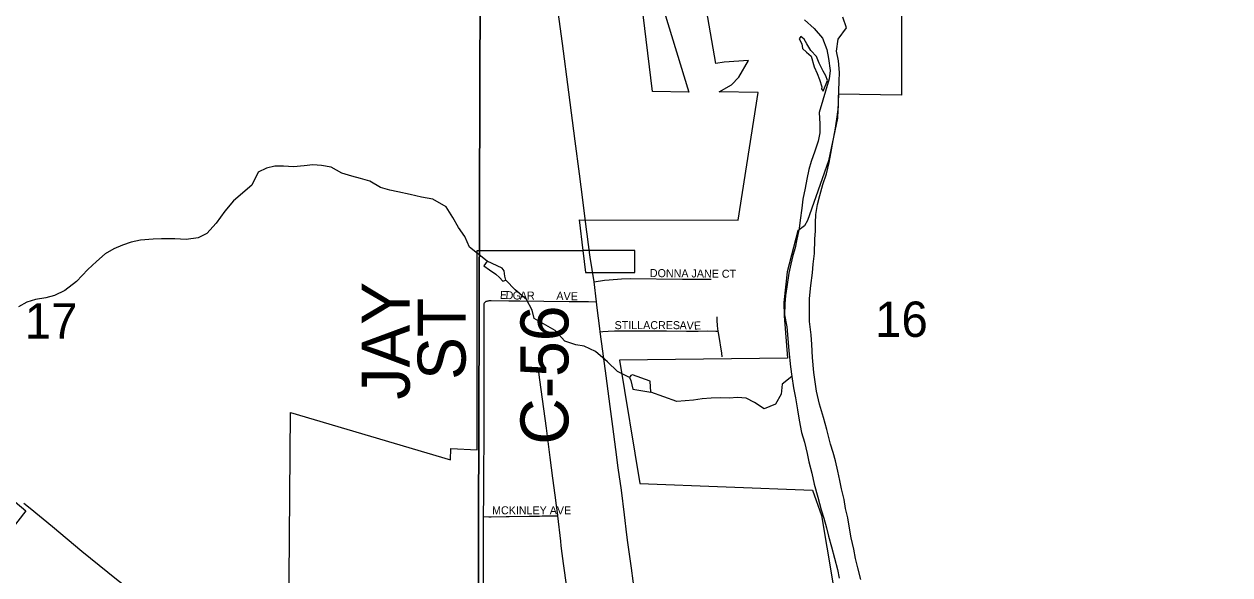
# Model space of a CAD drawing. Extents: x 0 to 680, y 0 to 440.
# Drawn here: x 356.15 to 381.29, y 244.87 to 256.36 of the extents above; entities that cross this region are included whole.
import ezdxf

# ---------------------------------------------------------------- set-up
doc = ezdxf.new("R2010")
doc.units = 0
for name, color, linetype in [('GM_X_City_Street', 7, 'Continuous'), ('GM_X_City_Street_Text', 7, 'Continuous'), ('GM_X_Corporation', 7, 'Continuous'), ('GM_X_County_Road', 7, 'Continuous'), ('GM_X_County_Road_Text', 7, 'Continuous'), ('GM_X_Major_River', 7, 'Continuous'), ('GM_X_Minor_Lake', 7, 'Continuous'), ('GM_X_Minor_River', 7, 'Continuous'), ('GM_X_Section', 7, 'Continuous'), ('GM_X_Section_Text', 7, 'Continuous'), ('GM_X_State_Route', 7, 'Continuous')]:
    doc.layers.add(name, color=color, linetype=linetype)

msp = doc.modelspace()

# ---------------------------------------------------------------- linework, layer by layer
at = {"layer": 'GM_X_City_Street'}
for points in [[(368.032, 250.98), (368.251, 251.015), (368.349, 251.025), (368.604, 251.044), (368.784, 251.048), (369.875, 251.038), (370.156, 251.035), (370.423, 251.034), (370.474, 251.035)], [(365.775, 250.569), (365.786, 250.575), (365.802, 250.58), (365.817, 250.585), (365.829, 250.588), (365.844, 250.591), (365.863, 250.593), (365.889, 250.593), (366.255, 250.588), (366.483, 250.583), (366.982, 250.575), (367.514, 250.57), (367.917, 250.568), (368.083, 250.567)], [(370.621, 249.952), (370.605, 250.063), (370.597, 250.181), (370.598, 250.221), (370.597, 250.241), (370.598, 250.249)], [(368.162, 249.94), (368.219, 249.944), (368.33, 249.953), (368.461, 249.956), (368.669, 249.959), (368.898, 249.96), (369.205, 249.961), (369.544, 249.959), (369.961, 249.953), (370.206, 249.953), (370.392, 249.956), (370.57, 249.953), (370.621, 249.952)], [(370.706, 249.416), (370.697, 249.492), (370.632, 249.88), (370.621, 249.952)], [(367.28, 246.1), (367.278, 246.113), (367.252, 246.318), (367.223, 246.53), (367.173, 246.887), (367.114, 247.319), (367.038, 247.927), (366.905, 248.936), (366.884, 249.099)], [(365.73, 246.083), (365.732, 246.539), (365.736, 247.164), (365.739, 247.567)], [(365.721, 244.259), (365.721, 244.406), (365.724, 244.799), (365.728, 245.609), (365.73, 246.008), (365.73, 246.083)], [(365.73, 246.083), (365.836, 246.082), (365.89, 246.081), (366.197, 246.086), (366.262, 246.085), (366.678, 246.094), (366.897, 246.095), (366.951, 246.098), (367.006, 246.1), (367.185, 246.1), (367.28, 246.1)], [(367.503, 244.264), (367.48, 244.445), (367.455, 244.651), (367.421, 244.911), (367.395, 245.105), (367.369, 245.311), (367.348, 245.472), (367.337, 245.569), (367.28, 246.1)]]:
    msp.add_lwpolyline(points, dxfattribs=at)
at = {"layer": 'GM_X_Corporation'}
for points in [[(374.443, 259.301), (374.443, 254.875), (373.128, 254.898), (373.111, 254.397), (372.921, 253.506), (372.481, 252.259), (372.419, 252.149), (372.281, 252.044), (372.059, 251.188), (371.991, 250.551), (371.997, 250.27), (372.067, 249.392), (368.562, 249.349), (368.987, 246.775), (372.588, 246.636), (372.775, 246.104), (372.887, 245.446), (373.011, 244.7)], [(361.658, 243.058), (361.702, 248.258), (365.039, 247.265), (365.047, 247.505), (365.594, 247.476), (365.593, 250.473), (365.593, 251.634), (367.798, 251.634), (367.855, 251.175), (368.883, 251.178), (368.883, 251.634), (367.803, 251.634), (367.726, 252.276), (371.035, 252.264), (371.457, 254.929), (370.643, 254.943), (370.897, 255.09), (371.05, 255.249), (371.254, 255.601), (370.748, 255.566), (370.573, 255.535), (370.347, 256.817)], [(369.492, 256.62), (370.006, 254.938), (369.252, 254.951), (369.056, 256.548)], [(355.468, 246.801), (356.182, 246.203), (355.196, 244.941)]]:
    msp.add_lwpolyline(points, dxfattribs=at)
at = {"layer": 'GM_X_County_Road'}
msp.add_lwpolyline([(365.739, 247.567), (365.741, 247.735), (365.743, 247.958), (365.743, 248.292), (365.742, 248.673), (365.741, 248.956), (365.74, 249.223), (365.741, 249.935), (365.741, 250.36), (365.742, 250.498), (365.742, 250.518), (365.742, 250.526), (365.744, 250.531), (365.747, 250.541), (365.755, 250.554), (365.76, 250.558), (365.766, 250.563), (365.775, 250.569)], dxfattribs=at)
at = {"layer": 'GM_X_Major_River'}
msp.add_line((372.809, 254.955), (372.904, 255.182), dxfattribs=at)
for points in [[(373.061, 254.148), (373.105, 254.422), (373.128, 254.629), (373.13, 254.797), (373.139, 254.964), (373.142, 255.165), (373.151, 255.346), (373.128, 255.594), (373.09, 255.796), (373.121, 256.043), (373.298, 256.276), (373.221, 256.504)], [(372.422, 256.447), (372.626, 256.268), (372.796, 256.062), (372.884, 255.825), (372.919, 255.637)], [(372.904, 255.182), (372.864, 255.276), (372.812, 255.378), (372.729, 255.541), (372.672, 255.683), (372.554, 255.807), (372.471, 255.949), (372.413, 256.045), (372.347, 256.1), (372.312, 256.047), (372.363, 255.945), (372.381, 255.851), (372.46, 255.769), (372.558, 255.686), (372.62, 255.463), (372.684, 255.327), (372.734, 255.199), (372.784, 255.05), (372.777, 255.01), (372.809, 254.955)], [(372.919, 255.637), (372.954, 255.388), (372.936, 255.214)], [(372.936, 255.214), (372.73, 254.514), (372.74, 254.28), (372.738, 254.092), (372.708, 253.918), (372.638, 253.705), (372.561, 253.491), (372.512, 253.325), (372.469, 253.124), (372.433, 252.937), (372.389, 252.703), (372.367, 252.516), (372.33, 252.268), (372.307, 252.094), (372.264, 251.874), (372.227, 251.693), (372.178, 251.527), (372.135, 251.353), (372.093, 251.159), (372.055, 250.878), (372.026, 250.698), (372.01, 250.524), (372.007, 250.296), (372.05, 250.041), (372.073, 249.799), (372.097, 249.544), (372.132, 249.208), (372.156, 249.007), (372.193, 248.772), (372.237, 248.564), (372.274, 248.308), (372.311, 248.093), (372.361, 247.838), (372.419, 247.636), (372.476, 247.401), (372.514, 247.226), (372.571, 246.99), (372.621, 246.762), (372.698, 246.486), (372.768, 246.224), (372.826, 246.049), (372.877, 245.847), (372.922, 245.679), (372.986, 245.456), (373.049, 245.214), (373.107, 244.979), (373.144, 244.797)], [(373.594, 244.771), (373.537, 245.013), (373.486, 245.208), (373.448, 245.403), (373.398, 245.638), (373.36, 245.84), (373.323, 246.055), (373.279, 246.25), (373.248, 246.438), (373.191, 246.66), (373.159, 246.835), (373.115, 247.03), (373.065, 247.245), (373.02, 247.42), (372.962, 247.595), (372.886, 247.904), (372.816, 248.153), (372.732, 248.429), (372.669, 248.698), (372.614, 249.088), (372.591, 249.403), (372.575, 249.671), (372.558, 249.873), (372.528, 250.154), (372.525, 250.409), (372.528, 250.63), (372.552, 250.905), (372.589, 251.166), (372.605, 251.353), (372.629, 251.574), (372.639, 251.869), (372.649, 252.043), (372.651, 252.21), (372.66, 252.384), (372.69, 252.592), (372.739, 252.785), (372.803, 253.012), (372.88, 253.232), (372.937, 253.473), (372.973, 253.66), (373.017, 253.927), (373.061, 254.148)]]:
    msp.add_lwpolyline(points, dxfattribs=at)
at = {"layer": 'GM_X_Minor_Lake'}
for points in [[(365.736, 251.317), (365.853, 251.232), (365.985, 251.142), (366.064, 251.073), (366.129, 250.997), (366.19, 251.016), (366.172, 251.097), (366.161, 251.211), (366.116, 251.266), (365.804, 251.414)], [(365.804, 251.414), (365.736, 251.317)], [(369.22, 248.677), (369.206, 248.912), (368.833, 249.041), (368.799, 249.029), (368.771, 248.983), (368.803, 248.921), (368.839, 248.74)], [(368.839, 248.74), (369.22, 248.677)]]:
    msp.add_lwpolyline(points, dxfattribs=at)
at = {"layer": 'GM_X_Minor_River'}
for points in [[(365.804, 251.414), (365.435, 251.705), (365.34, 251.928), (365.203, 252.112), (365.088, 252.323), (364.946, 252.548), (364.667, 252.702), (364.434, 252.748), (364.2, 252.8), (363.94, 252.86), (363.773, 252.891), (363.58, 252.949), (363.355, 253.082), (363.161, 253.14), (362.981, 253.185), (362.775, 253.25), (362.55, 253.376), (362.349, 253.407), (362.168, 253.425), (361.987, 253.403), (361.765, 253.381), (361.557, 253.393), (361.376, 253.397), (361.2, 253.354), (361.031, 253.271), (360.896, 252.999), (360.513, 252.673), (360.333, 252.456), (360.152, 252.205), (359.959, 251.989), (359.776, 251.899), (359.527, 251.865), (359.292, 251.877), (359.01, 251.877), (358.835, 251.868), (358.573, 251.847), (358.378, 251.811), (358.195, 251.749), (358.019, 251.672), (357.835, 251.563), (357.657, 251.406), (357.478, 251.236), (357.237, 250.987), (356.998, 250.798), (356.78, 250.696), (356.598, 250.646), (356.382, 250.611), (356.2, 250.555), (356.03, 250.458)], [(368.771, 248.983), (368.519, 249.109), (368.316, 249.309), (368.066, 249.529), (367.827, 249.636), (367.654, 249.667), (367.421, 249.746), (367.225, 249.965), (366.98, 250.105), (366.781, 250.217), (366.745, 250.392), (366.623, 250.61), (366.387, 250.817), (366.19, 251.016)], [(372.156, 249.007), (371.956, 248.846), (371.937, 248.638), (371.818, 248.427), (371.581, 248.332), (371.376, 248.464), (371.204, 248.555), (371.023, 248.567), (370.848, 248.557), (370.674, 248.561), (370.472, 248.553), (370.29, 248.537), (370.109, 248.515), (369.759, 248.483), (369.22, 248.677)]]:
    msp.add_lwpolyline(points, dxfattribs=at)
at = {"layer": 'GM_X_Section'}
for points in [[(347.996, 259.569), (365.663, 259.44), (365.612, 241.297), (347.667, 241.224)], [(365.663, 259.44), (383.298, 259.399), (383.315, 241.642), (365.612, 241.297)]]:
    msp.add_lwpolyline(points, close=True, dxfattribs=at)
at = {"layer": 'GM_X_State_Route'}
for points in [[(367.799, 252.693), (367.727, 253.234), (367.637, 253.916), (367.506, 254.937), (367.373, 255.952), (367.285, 256.614)], [(367.874, 252.075), (367.847, 252.301), (367.8, 252.685), (367.799, 252.693)], [(367.887, 251.972), (367.874, 252.075)], [(367.945, 251.546), (367.887, 251.972)], [(368.083, 250.567), (368.032, 250.98), (367.952, 251.494), (367.945, 251.546)], [(368.23, 249.433), (368.217, 249.532), (368.162, 249.94), (368.153, 250.006), (368.099, 250.441), (368.083, 250.567)], [(369.229, 241.756), (369.203, 241.985), (369.168, 242.297), (369.129, 242.641), (369.069, 243.09), (369.005, 243.562), (368.961, 243.884), (368.949, 243.973), (368.911, 244.28), (368.902, 244.358), (368.85, 244.746), (368.816, 245.009), (368.739, 245.546), (368.719, 245.701), (368.666, 246.122), (368.602, 246.636), (368.538, 247.103), (368.485, 247.482), (368.421, 247.966), (368.366, 248.378), (368.285, 249.023), (368.23, 249.433)], [(356.141, 246.363), (356.27, 246.257)], [(356.27, 246.257), (356.737, 245.875), (357.352, 245.364), (358.073, 244.776), (358.355, 244.555), (358.505, 244.442), (358.657, 244.333), (358.801, 244.231), (358.906, 244.164), (358.967, 244.127), (359.012, 244.098), (359.067, 244.064), (359.194, 243.996), (359.282, 243.949), (359.366, 243.906), (359.458, 243.863), (359.547, 243.822), (359.721, 243.748), (359.824, 243.705), (359.918, 243.666), (359.96, 243.65)]]:
    msp.add_lwpolyline(points, dxfattribs=at)

# ---------------------------------------------------------------- texts
at = {"layer": 'GM_X_City_Street_Text'}
for s, height, rotation, p in [('DONNA JANE CT', 0.16689, 359.4695, (369.196, 251.081)), ('E', 0.167, 357.978, (366.068, 250.626)), ('D', 0.167, 357.9886, (366.186, 250.622)), ('G', 0.167, 358.2814, (366.334, 250.616)), ('A', 0.167, 359.6662, (366.485, 250.612)), ('R', 0.167, 359.9941, (366.633, 250.611)), ('A', 0.167, 356.8729, (367.244, 250.611)), ('V', 0.167, 357.7466, (367.393, 250.603)), ('E', 0.167, 359.6942, (367.546, 250.597)), ('STILLACRES', 0.1669, 0, (368.461, 249.994)), ('A', 0.167, 358.2729, (369.814, 249.994)), ('V', 0.167, 358.2511, (369.961, 249.99)), ('E', 0.167, 1.6391, (370.118, 249.985)), ('MCKINLEY AVE', 0.16689, 0, (365.906, 246.132))]:
    msp.add_text(s, height=height, rotation=rotation, dxfattribs=at).set_placement(p)
at = {"layer": 'GM_X_County_Road_Text'}
for s, p in [('JAY', (364.19, 248.524)), ('ST', (365.354, 248.935)), ('C-56', (367.499, 247.584))]:
    msp.add_text(s, height=1.0014, rotation=90, dxfattribs=at).set_placement(p)
at = {"layer": 'GM_X_Section_Text'}
for s, p in [('17', (356.161, 249.797)), ('16', (373.895, 249.832))]:
    msp.add_text(s, height=0.7377, rotation=0, dxfattribs=at).set_placement(p)

doc.saveas('drawing.dxf')
